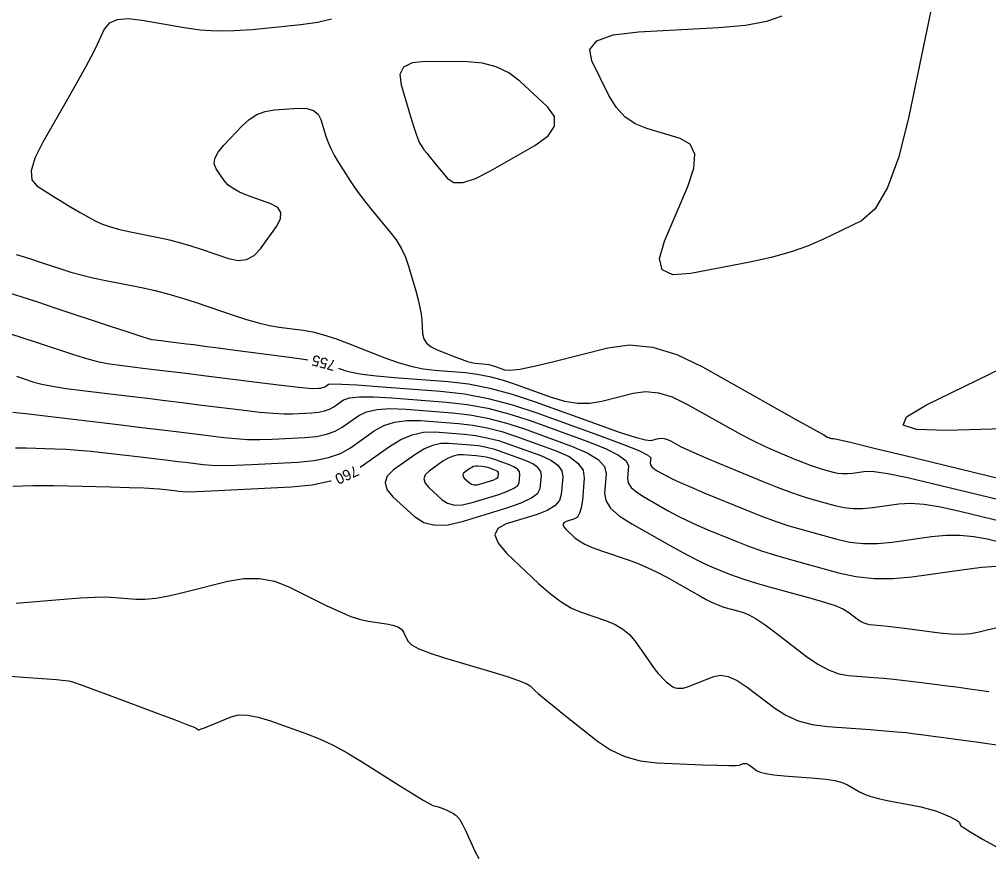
# Model space of a CAD drawing. Extents: x 2082232 to 2083549, y 592624 to 593832.
# Drawn here: x 2082307.2 to 2082370.6, y 592768.1 to 592822.8 of the extents above; entities that cross this region are included whole.
import ezdxf

# ---------------------------------------------------------------- set-up
doc = ezdxf.new("R2010")
doc.units = 0
doc.layers.add('DT_X_Contour_Major', color=7, linetype='Continuous')
doc.layers.add('DT_X_Contour_Minor', color=7, linetype='Continuous')

msp = doc.modelspace()

# ---------------------------------------------------------------- linework, layer by layer
at = {"layer": 'DT_X_Contour_Major'}
for points in [[(2082306.502, 592804.935), (2082307.335, 592804.677), (2082308.357, 592804.349), (2082309.567, 592803.949), (2082313.047, 592802.788), (2082314.201, 592802.406), (2082315.053, 592802.13), (2082315.604, 592801.959), (2082315.853, 592801.895), (2082316.115, 592801.864), (2082316.249, 592801.847), (2082316.455, 592801.822), (2082316.732, 592801.787), (2082317.082, 592801.743), (2082318.11, 592801.614), (2082318.598, 592801.552), (2082319.293, 592801.462), (2082320.195, 592801.345), (2082321.302, 592801.2), (2082324.532, 592800.778), (2082325.632, 592800.623), (2082326.045, 592800.554)], [(2082328.069, 592800.021), (2082328.464, 592799.865), (2082328.911, 592799.74), (2082329.605, 592799.622), (2082330.545, 592799.511), (2082331.732, 592799.406), (2082335.227, 592799.135), (2082336.566, 592798.977), (2082337.965, 592798.703), (2082339.421, 592798.314), (2082340.937, 592797.811), (2082345.056, 592796.317), (2082346.431, 592795.832), (2082347.464, 592795.499), (2082348.157, 592795.317), (2082348.508, 592795.288), (2082348.992, 592795.41), (2082349.18, 592795.434), (2082349.38, 592795.414), (2082349.593, 592795.35), (2082349.818, 592795.242), (2082350.436, 592794.894), (2082350.77, 592794.726), (2082351.308, 592794.483), (2082352.049, 592794.165), (2082352.994, 592793.771), (2082355.787, 592792.619), (2082356.775, 592792.222), (2082357.644, 592791.893), (2082358.393, 592791.632), (2082359.024, 592791.44), (2082360.548, 592791.019), (2082361.129, 592790.893), (2082361.73, 592790.828), (2082362.351, 592790.826), (2082362.992, 592790.886), (2082364.728, 592791.129), (2082365.466, 592791.167), (2082366.377, 592791.102), (2082367.462, 592790.931), (2082368.72, 592790.656), (2082372.306, 592789.784)], [(2082329.478, 592793.527), (2082331.392, 592794.885), (2082332.139, 592795.343), (2082332.882, 592795.654), (2082333.619, 592795.818), (2082334.352, 592795.835), (2082336.299, 592795.684), (2082337.033, 592795.6), (2082337.774, 592795.462), (2082338.522, 592795.269), (2082339.276, 592795.021), (2082341.298, 592794.287), (2082341.957, 592793.993), (2082342.417, 592793.662), (2082342.678, 592793.293), (2082342.739, 592792.887), (2082342.639, 592791.753), (2082342.511, 592791.352), (2082342.205, 592790.999), (2082341.719, 592790.694), (2082341.054, 592790.436), (2082339.041, 592789.814), (2082338.478, 592789.518), (2082338.297, 592789.097), (2082338.499, 592788.551), (2082339.085, 592787.88), (2082341.155, 592785.924), (2082341.912, 592785.256), (2082342.629, 592784.718), (2082343.306, 592784.311), (2082343.943, 592784.035), (2082345.59, 592783.471), (2082346.169, 592783.231), (2082346.671, 592782.933), (2082347.096, 592782.577), (2082347.444, 592782.163), (2082348.269, 592780.982), (2082348.552, 592780.583), (2082348.78, 592780.271), (2082348.956, 592780.047), (2082349.077, 592779.911), (2082349.329, 592779.663), (2082349.42, 592779.574), (2082349.507, 592779.494), (2082349.589, 592779.422), (2082349.665, 592779.359), (2082349.862, 592779.202), (2082349.939, 592779.15), (2082350.023, 592779.112), (2082350.114, 592779.087), (2082350.211, 592779.076), (2082350.48, 592779.063), (2082350.62, 592779.081), (2082350.838, 592779.141), (2082351.134, 592779.245), (2082351.508, 592779.392), (2082352.61, 592779.842), (2082353.056, 592779.925), (2082353.568, 592779.836), (2082354.147, 592779.576), (2082354.792, 592779.143), (2082356.601, 592777.76), (2082357.326, 592777.296), (2082358.143, 592776.942), (2082359.054, 592776.699), (2082360.058, 592776.566), (2082362.86, 592776.357), (2082363.821, 592776.283), (2082364.603, 592776.218), (2082365.206, 592776.162), (2082365.63, 592776.114), (2082366.521, 592776), (2082366.975, 592775.939), (2082367.67, 592775.844), (2082368.606, 592775.713), (2082369.783, 592775.548), (2082373.241, 592775.059)], [(2082306.745, 592792.289), (2082308.067, 592792.34), (2082309.432, 592792.334), (2082313.13, 592792.239), (2082314.372, 592792.204), (2082315.322, 592792.172), (2082315.981, 592792.142), (2082316.35, 592792.114), (2082316.944, 592792.044), (2082317.152, 592792.019), (2082317.331, 592791.998), (2082317.479, 592791.979), (2082317.598, 592791.965), (2082317.874, 592791.93), (2082318.149, 592791.928), (2082318.766, 592791.948), (2082319.725, 592791.99), (2082321.026, 592792.054), (2082324.951, 592792.254), (2082326.333, 592792.386), (2082327.534, 592792.632), (2082327.581, 592792.649)]]:
    msp.add_lwpolyline(points, dxfattribs=at)
at = {"layer": 'DT_X_Contour_Minor'}
for points in [[(2082367.019, 592824.379), (2082365.384, 592816.491), (2082364.73, 592813.846), (2082363.994, 592811.825), (2082363.175, 592810.428), (2082362.273, 592809.655), (2082359.76, 592808.428), (2082358.755, 592807.99), (2082357.623, 592807.598), (2082356.366, 592807.25), (2082354.982, 592806.948), (2082351.125, 592806.202)], [(2082327.609, 592822.852), (2082326.695, 592822.634), (2082325.592, 592822.481), (2082322.399, 592822.16), (2082321.223, 592822.078), (2082320.09, 592822.071), (2082319, 592822.14), (2082317.953, 592822.285), (2082315.219, 592822.773), (2082314.295, 592822.874), (2082313.572, 592822.814), (2082313.05, 592822.591), (2082312.731, 592822.206), (2082312.147, 592820.963), (2082311.875, 592820.414), (2082311.496, 592819.7), (2082311.011, 592818.82), (2082310.419, 592817.774), (2082308.699, 592814.766), (2082308.191, 592813.744), (2082307.957, 592812.932), (2082307.997, 592812.332), (2082308.311, 592811.942), (2082309.513, 592811.184), (2082309.954, 592810.91), (2082310.375, 592810.655), (2082310.776, 592810.42), (2082311.156, 592810.205), (2082312.144, 592809.656), (2082312.559, 592809.458), (2082313.064, 592809.274), (2082313.659, 592809.105), (2082314.343, 592808.95), (2082316.287, 592808.558), (2082317.008, 592808.4), (2082317.713, 592808.222), (2082318.403, 592808.024), (2082319.078, 592807.806), (2082320.856, 592807.197), (2082321.487, 592807.065), (2082322.049, 592807.126), (2082322.542, 592807.38), (2082322.964, 592807.828), (2082323.998, 592809.279), (2082324.266, 592809.78), (2082324.294, 592810.196), (2082324.083, 592810.527), (2082323.633, 592810.772), (2082322.112, 592811.311), (2082321.588, 592811.524), (2082321.158, 592811.759), (2082320.82, 592812.015), (2082320.575, 592812.293), (2082320.045, 592813.064), (2082319.927, 592813.376), (2082319.972, 592813.736), (2082320.178, 592814.143), (2082320.547, 592814.597), (2082321.746, 592815.871), (2082322.215, 592816.294), (2082322.722, 592816.609), (2082323.266, 592816.814), (2082323.849, 592816.911), (2082325.453, 592817.024), (2082325.995, 592817.009), (2082326.418, 592816.881), (2082326.722, 592816.64), (2082326.907, 592816.285), (2082327.24, 592815.188), (2082327.386, 592814.772), (2082327.571, 592814.347), (2082327.797, 592813.913), (2082328.063, 592813.469), (2082328.827, 592812.275), (2082329.132, 592811.817), (2082329.474, 592811.342), (2082329.852, 592810.848), (2082330.267, 592810.335), (2082331.423, 592808.944), (2082331.824, 592808.411), (2082332.161, 592807.858), (2082332.434, 592807.283), (2082332.643, 592806.686), (2082333.113, 592805.068), (2082333.27, 592804.494), (2082333.389, 592803.986), (2082333.468, 592803.544), (2082333.509, 592803.168), (2082333.566, 592802.254), (2082333.641, 592801.932), (2082333.825, 592801.65), (2082334.117, 592801.41), (2082334.517, 592801.21), (2082335.727, 592800.732), (2082336.148, 592800.573), (2082336.502, 592800.456), (2082336.789, 592800.38), (2082337.009, 592800.344), (2082337.508, 592800.306), (2082337.7, 592800.283), (2082337.899, 592800.244), (2082338.107, 592800.189), (2082338.323, 592800.117), (2082338.911, 592799.903), (2082339.274, 592799.877), (2082339.922, 592799.956), (2082340.853, 592800.142), (2082342.07, 592800.433), (2082345.693, 592801.353), (2082347.099, 592801.533), (2082348.599, 592801.383), (2082350.194, 592800.902), (2082351.883, 592800.091), (2082356.514, 592797.487), (2082358.038, 592796.631), (2082359.137, 592796.015), (2082359.811, 592795.64), (2082360.059, 592795.505), (2082360.154, 592795.466), (2082360.188, 592795.452), (2082360.218, 592795.441), (2082360.243, 592795.432), (2082360.265, 592795.426), (2082360.317, 592795.411), (2082360.336, 592795.407), (2082360.357, 592795.405), (2082360.378, 592795.405), (2082360.4, 592795.407), (2082360.459, 592795.415), (2082360.768, 592795.347), (2082361.651, 592795.138), (2082363.107, 592794.787), (2082365.136, 592794.294), (2082371.314, 592792.791)], [(2082351.125, 592806.202), (2082349.931, 592806.125), (2082349.243, 592806.452), (2082349.06, 592807.184), (2082349.383, 592808.321), (2082350.917, 592811.892), (2082351.318, 592813.094), (2082351.369, 592814.02), (2082351.072, 592814.672), (2082350.425, 592815.048), (2082348.234, 592815.685), (2082347.462, 592816), (2082346.791, 592816.467), (2082346.22, 592817.086), (2082345.749, 592817.857), (2082344.626, 592820.116), (2082344.503, 592820.871), (2082344.974, 592821.441), (2082346.04, 592821.826), (2082347.7, 592822.026), (2082352.921, 592822.312), (2082354.691, 592822.467), (2082356.084, 592822.718), (2082357.101, 592823.064)], [(2082340.907, 592814.585), (2082341.774, 592815.212), (2082342.2, 592815.841), (2082342.184, 592816.471), (2082341.726, 592817.103), (2082339.918, 592818.789), (2082339.195, 592819.343), (2082338.384, 592819.741), (2082337.484, 592819.982), (2082336.496, 592820.067), (2082333.743, 592820.086), (2082332.869, 592819.995), (2082332.312, 592819.709), (2082332.072, 592819.227), (2082332.149, 592818.55), (2082332.778, 592816.483), (2082332.992, 592815.791), (2082333.166, 592815.267), (2082333.297, 592814.908), (2082333.387, 592814.717), (2082333.571, 592814.429), (2082333.671, 592814.287), (2082333.833, 592814.076), (2082334.058, 592813.797), (2082334.345, 592813.448), (2082335.192, 592812.428), (2082335.607, 592812.171), (2082336.213, 592812.167), (2082337.013, 592812.415), (2082338.005, 592812.915), (2082340.907, 592814.585)], [(2082306.976, 592807.453), (2082307.215, 592807.383), (2082307.545, 592807.28), (2082307.965, 592807.144), (2082308.475, 592806.976), (2082309.956, 592806.482), (2082310.552, 592806.297), (2082311.229, 592806.115), (2082311.987, 592805.934), (2082312.827, 592805.756), (2082315.173, 592805.281), (2082316.057, 592805.087), (2082316.947, 592804.859), (2082317.844, 592804.598), (2082318.747, 592804.304), (2082321.166, 592803.475), (2082322.034, 592803.193), (2082322.823, 592802.97), (2082323.534, 592802.805), (2082324.167, 592802.698), (2082325.749, 592802.491), (2082326.38, 592802.379), (2082327.084, 592802.199), (2082327.864, 592801.95), (2082328.717, 592801.633), (2082331.092, 592800.695), (2082331.965, 592800.38), (2082332.802, 592800.138), (2082333.604, 592799.97), (2082334.371, 592799.875), (2082336.367, 592799.721), (2082337.133, 592799.63), (2082337.932, 592799.473), (2082338.764, 592799.252), (2082339.63, 592798.964), (2082341.984, 592798.11), (2082342.852, 592797.854), (2082343.693, 592797.727), (2082344.505, 592797.73), (2082345.289, 592797.861), (2082347.342, 592798.382), (2082348.139, 592798.484), (2082348.989, 592798.399), (2082349.893, 592798.126), (2082350.851, 592797.666), (2082353.475, 592796.191), (2082354.404, 592795.679), (2082355.222, 592795.249), (2082355.93, 592794.902), (2082356.527, 592794.638), (2082357.971, 592794.043), (2082358.481, 592793.837), (2082358.931, 592793.667), (2082359.318, 592793.532), (2082359.644, 592793.433), (2082360.432, 592793.215), (2082360.733, 592793.15), (2082361.044, 592793.117), (2082361.365, 592793.115), (2082361.696, 592793.146), (2082362.594, 592793.272), (2082363.117, 592793.257), (2082364.014, 592793.12), (2082365.284, 592792.859), (2082366.928, 592792.475), (2082371.81, 592791.288)], [(2082306.53, 592802.273), (2082307.41, 592801.999), (2082308.28, 592801.716), (2082310.586, 592800.946), (2082311.422, 592800.685), (2082312.199, 592800.476), (2082312.918, 592800.321), (2082313.579, 592800.22), (2082315.264, 592800.02), (2082315.996, 592799.932), (2082316.929, 592799.817), (2082318.064, 592799.676), (2082319.4, 592799.509), (2082323.231, 592799.027), (2082324.505, 592798.87), (2082325.457, 592798.759), (2082326.085, 592798.696), (2082326.389, 592798.68), (2082326.77, 592798.699), (2082326.904, 592798.712), (2082327.02, 592798.736), (2082327.119, 592798.771), (2082327.201, 592798.817), (2082327.394, 592798.954), (2082327.651, 592798.985), (2082328.275, 592798.972), (2082329.267, 592798.917), (2082330.627, 592798.818), (2082334.743, 592798.499), (2082336.294, 592798.322), (2082337.859, 592798.029), (2082339.44, 592797.621), (2082341.035, 592797.097), (2082345.309, 592795.546), (2082346.71, 592795.022), (2082347.707, 592794.613), (2082348.302, 592794.318), (2082348.492, 592794.138), (2082348.463, 592793.81), (2082348.484, 592793.686), (2082348.567, 592793.559), (2082348.712, 592793.428), (2082348.92, 592793.295), (2082349.558, 592792.936), (2082349.893, 592792.766), (2082350.418, 592792.527), (2082351.133, 592792.219), (2082352.039, 592791.841), (2082354.708, 592790.741), (2082355.689, 592790.351), (2082356.633, 592790.005), (2082357.538, 592789.704), (2082358.404, 592789.448), (2082360.664, 592788.824), (2082361.526, 592788.636), (2082362.417, 592788.54), (2082363.338, 592788.537), (2082364.289, 592788.626), (2082366.863, 592788.986), (2082367.815, 592789.078), (2082368.74, 592789.084), (2082369.639, 592789.004), (2082370.511, 592788.838), (2082372.803, 592788.28)], [(2082374.561, 592796.128), (2082367.855, 592795.94), (2082365.888, 592795.992), (2082365.014, 592796.288), (2082365.233, 592796.829), (2082366.546, 592797.615), (2082371.505, 592800.036)], [(2082306.993, 592799.482), (2082308.126, 592799.104), (2082308.643, 592798.963), (2082309.346, 592798.823), (2082310.233, 592798.683), (2082311.306, 592798.545), (2082314.413, 592798.177), (2082315.57, 592798.038), (2082316.712, 592797.9), (2082317.838, 592797.762), (2082318.949, 592797.623), (2082321.892, 592797.253), (2082322.916, 592797.134), (2082323.784, 592797.057), (2082324.495, 592797.02), (2082325.048, 592797.023), (2082326.315, 592797.088), (2082326.761, 592797.131), (2082327.149, 592797.21), (2082327.478, 592797.326), (2082327.749, 592797.48), (2082328.394, 592797.937), (2082328.773, 592798.074), (2082329.427, 592798.143), (2082330.355, 592798.142), (2082331.558, 592798.073), (2082335.132, 592797.796), (2082336.479, 592797.642), (2082337.838, 592797.387), (2082339.21, 592797.033), (2082340.595, 592796.578), (2082344.306, 592795.232), (2082345.521, 592794.752), (2082346.38, 592794.324), (2082346.885, 592793.947), (2082347.036, 592793.621), (2082346.965, 592792.82), (2082347.015, 592792.516), (2082347.217, 592792.205), (2082347.573, 592791.887), (2082348.082, 592791.561), (2082349.642, 592790.682), (2082350.243, 592790.357), (2082350.875, 592790.042), (2082351.537, 592789.736), (2082352.23, 592789.439), (2082354.12, 592788.66), (2082354.881, 592788.366), (2082355.745, 592788.067), (2082356.713, 592787.763), (2082357.784, 592787.455), (2082360.779, 592786.628), (2082361.922, 592786.379), (2082363.104, 592786.252), (2082364.325, 592786.247), (2082365.585, 592786.365), (2082368.997, 592786.842), (2082370.163, 592786.988), (2082371.103, 592787.065)], [(2082306.738, 592797.141), (2082307.782, 592797.018), (2082309.233, 592796.846), (2082313.648, 592796.323), (2082315.193, 592796.139), (2082316.516, 592795.98), (2082317.618, 592795.846), (2082318.499, 592795.737), (2082320.553, 592795.478), (2082321.327, 592795.399), (2082322.111, 592795.354), (2082322.905, 592795.343), (2082323.708, 592795.367), (2082325.861, 592795.477), (2082326.618, 592795.549), (2082327.277, 592795.684), (2082327.837, 592795.882), (2082328.297, 592796.142), (2082329.393, 592796.92), (2082329.895, 592797.164), (2082330.578, 592797.313), (2082331.443, 592797.367), (2082332.489, 592797.327), (2082335.521, 592797.092), (2082336.663, 592796.961), (2082337.817, 592796.746), (2082338.981, 592796.445), (2082340.156, 592796.059), (2082343.304, 592794.917), (2082344.331, 592794.482), (2082345.053, 592794.035), (2082345.469, 592793.576), (2082345.58, 592793.105), (2082345.467, 592791.83), (2082345.546, 592791.347), (2082345.868, 592790.852), (2082346.434, 592790.345), (2082347.244, 592789.826), (2082349.727, 592788.429), (2082350.593, 592787.948), (2082351.331, 592787.556), (2082351.941, 592787.252), (2082352.422, 592787.037), (2082353.532, 592786.579), (2082354.02, 592786.395), (2082354.65, 592786.185), (2082355.422, 592785.951), (2082356.336, 592785.691), (2082358.963, 592784.966), (2082359.853, 592784.706), (2082360.554, 592784.471), (2082361.065, 592784.26), (2082361.387, 592784.074), (2082361.992, 592783.611), (2082362.214, 592783.457), (2082362.425, 592783.344), (2082362.626, 592783.27), (2082362.817, 592783.236), (2082363.311, 592783.199), (2082363.572, 592783.175), (2082363.985, 592783.128), (2082364.55, 592783.059), (2082365.267, 592782.968), (2082367.382, 592782.696), (2082368.139, 592782.623), (2082368.823, 592782.607), (2082369.436, 592782.649), (2082369.977, 592782.748), (2082371.322, 592783.089)], [(2082306.928, 592794.791), (2082307.622, 592794.788), (2082309.503, 592794.739), (2082310.237, 592794.709), (2082311.03, 592794.656), (2082311.881, 592794.58), (2082312.791, 592794.48), (2082315.296, 592794.183), (2082316.172, 592794.079), (2082316.923, 592793.989), (2082317.549, 592793.913), (2082318.048, 592793.851), (2082319.213, 592793.704), (2082319.738, 592793.663), (2082320.439, 592793.651), (2082321.315, 592793.666), (2082322.367, 592793.71), (2082325.406, 592793.865), (2082326.476, 592793.968), (2082327.406, 592794.158), (2082328.196, 592794.437), (2082328.846, 592794.805), (2082330.393, 592795.902), (2082331.017, 592796.254), (2082331.73, 592796.484), (2082332.531, 592796.593), (2082333.42, 592796.581), (2082335.91, 592796.388), (2082336.848, 592796.281), (2082337.795, 592796.104), (2082338.751, 592795.857), (2082339.716, 592795.54), (2082342.301, 592794.602), (2082343.143, 592794.226), (2082343.731, 592793.803), (2082344.064, 592793.331), (2082344.143, 592792.812), (2082344.015, 592791.363), (2082343.946, 592790.879), (2082343.839, 592790.516), (2082343.691, 592790.272), (2082343.504, 592790.148), (2082342.951, 592789.977), (2082342.797, 592789.896), (2082342.747, 592789.78), (2082342.803, 592789.63), (2082342.963, 592789.446), (2082343.532, 592788.909), (2082343.8, 592788.705), (2082344.179, 592788.495), (2082344.667, 592788.28), (2082345.267, 592788.059), (2082347.012, 592787.462), (2082347.66, 592787.223), (2082348.296, 592786.955), (2082348.921, 592786.658), (2082349.534, 592786.331), (2082351.151, 592785.42), (2082351.698, 592785.115), (2082352.123, 592784.882), (2082352.429, 592784.722), (2082352.613, 592784.635), (2082352.945, 592784.498), (2082353.09, 592784.443), (2082353.278, 592784.38), (2082353.509, 592784.31), (2082353.781, 592784.233), (2082354.566, 592784.016), (2082354.918, 592783.873), (2082355.385, 592783.605), (2082355.969, 592783.213), (2082356.668, 592782.696), (2082358.687, 592781.151), (2082359.427, 592780.639), (2082360.132, 592780.26), (2082360.802, 592780.014), (2082361.438, 592779.901), (2082363.085, 592779.778), (2082363.722, 592779.725), (2082364.396, 592779.66), (2082365.108, 592779.581), (2082365.857, 592779.488), (2082367.905, 592779.225), (2082368.65, 592779.128), (2082369.349, 592779.036), (2082370.002, 592778.947), (2082370.61, 592778.863)], [(2082338.837, 592794.502), (2082338.292, 592794.681), (2082337.752, 592794.82), (2082337.218, 592794.92), (2082336.688, 592794.981), (2082335.283, 592795.089), (2082334.753, 592795.076), (2082334.218, 592794.956), (2082333.677, 592794.727), (2082333.13, 592794.391), (2082331.664, 592793.351), (2082331.249, 592792.949), (2082331.104, 592792.523), (2082331.23, 592792.073), (2082331.624, 592791.599), (2082333.038, 592790.303), (2082333.635, 592789.919), (2082334.366, 592789.739), (2082335.231, 592789.762), (2082336.231, 592789.99), (2082339.075, 592790.87), (2082340.012, 592791.198), (2082340.689, 592791.519), (2082341.106, 592791.834), (2082341.263, 592792.144), (2082341.336, 592792.962), (2082341.291, 592793.255), (2082341.103, 592793.521), (2082340.771, 592793.76), (2082340.296, 592793.972), (2082338.837, 592794.502)], [(2082338.397, 592793.983), (2082338.062, 592794.093), (2082337.731, 592794.178), (2082337.403, 592794.24), (2082337.077, 592794.277), (2082336.214, 592794.344), (2082335.889, 592794.336), (2082335.56, 592794.262), (2082335.228, 592794.121), (2082334.892, 592793.915), (2082333.991, 592793.276), (2082333.737, 592793.029), (2082333.648, 592792.768), (2082333.725, 592792.491), (2082333.967, 592792.2), (2082334.835, 592791.404), (2082335.202, 592791.168), (2082335.651, 592791.057), (2082336.182, 592791.072), (2082336.796, 592791.212), (2082338.544, 592791.752), (2082339.119, 592791.953), (2082339.535, 592792.151), (2082339.791, 592792.344), (2082339.887, 592792.534), (2082339.932, 592793.037), (2082339.905, 592793.217), (2082339.789, 592793.38), (2082339.585, 592793.527), (2082339.293, 592793.658), (2082338.397, 592793.983)], [(2082337.957, 592793.464), (2082337.833, 592793.505), (2082337.71, 592793.536), (2082337.587, 592793.559), (2082337.467, 592793.573), (2082337.145, 592793.598), (2082337.024, 592793.595), (2082336.902, 592793.567), (2082336.779, 592793.515), (2082336.654, 592793.438), (2082336.319, 592793.201), (2082336.224, 592793.109), (2082336.191, 592793.012), (2082336.22, 592792.909), (2082336.31, 592792.801), (2082336.633, 592792.504), (2082336.769, 592792.417), (2082336.936, 592792.376), (2082337.134, 592792.381), (2082337.362, 592792.433), (2082338.012, 592792.634), (2082338.226, 592792.709), (2082338.38, 592792.782), (2082338.476, 592792.854), (2082338.512, 592792.925), (2082338.528, 592793.112), (2082338.518, 592793.179), (2082338.475, 592793.24), (2082338.399, 592793.294), (2082338.291, 592793.343), (2082337.957, 592793.464)], [(2082306.965, 592784.625), (2082310.079, 592784.896), (2082311.165, 592784.98), (2082312.086, 592785.027), (2082312.843, 592785.037), (2082313.435, 592785.012), (2082314.796, 592784.894), (2082315.376, 592784.89), (2082316.097, 592784.964), (2082316.958, 592785.118), (2082317.96, 592785.35), (2082320.818, 592786.076), (2082321.871, 592786.257), (2082322.887, 592786.255), (2082323.865, 592786.072), (2082324.805, 592785.706), (2082327.262, 592784.487), (2082328.125, 592784.079), (2082328.87, 592783.77), (2082329.498, 592783.56), (2082330.007, 592783.449), (2082331.21, 592783.284), (2082331.618, 592783.203), (2082331.939, 592783.083), (2082332.173, 592782.924), (2082332.32, 592782.726), (2082332.599, 592782.147), (2082332.831, 592781.915), (2082333.32, 592781.653), (2082334.066, 592781.362), (2082335.068, 592781.041), (2082338.084, 592780.145), (2082339.088, 592779.836), (2082339.842, 592779.581), (2082340.343, 592779.378), (2082340.593, 592779.23), (2082340.924, 592778.904), (2082341.135, 592778.715), (2082341.521, 592778.393), (2082342.081, 592777.938), (2082342.815, 592777.35), (2082345.006, 592775.604), (2082345.865, 592775.025), (2082346.798, 592774.597), (2082347.807, 592774.32), (2082348.891, 592774.195), (2082351.882, 592774.061), (2082352.874, 592774.022), (2082353.609, 592774.004), (2082354.086, 592774.008), (2082354.305, 592774.034), (2082354.546, 592774.132), (2082354.643, 592774.151), (2082354.755, 592774.131), (2082354.881, 592774.074), (2082355.022, 592773.98), (2082355.417, 592773.678), (2082355.641, 592773.572), (2082356.018, 592773.48), (2082356.549, 592773.402), (2082357.232, 592773.338), (2082359.258, 592773.187), (2082359.96, 592773.117), (2082360.545, 592773.019), (2082361.013, 592772.893), (2082361.365, 592772.74), (2082362.148, 592772.294), (2082362.481, 592772.134), (2082362.895, 592771.985), (2082363.389, 592771.849), (2082363.963, 592771.726), (2082365.6, 592771.414), (2082366.171, 592771.297), (2082366.656, 592771.181), (2082367.055, 592771.064), (2082367.369, 592770.948), (2082368.089, 592770.64), (2082368.329, 592770.53), (2082368.509, 592770.433), (2082368.63, 592770.347), (2082368.69, 592770.274), (2082368.771, 592770.094), (2082368.955, 592769.947), (2082369.445, 592769.64), (2082370.242, 592769.174), (2082371.346, 592768.548)], [(2082303.605, 592780.095), (2082307.425, 592779.799), (2082308.684, 592779.701), (2082309.599, 592779.628), (2082310.167, 592779.58), (2082310.391, 592779.557), (2082310.526, 592779.528), (2082310.723, 592779.463), (2082311.21, 592779.286), (2082311.989, 592779), (2082313.059, 592778.602), (2082316.3, 592777.395), (2082317.367, 592776.996), (2082318.135, 592776.704), (2082318.604, 592776.52), (2082318.775, 592776.442), (2082318.833, 592776.378), (2082318.856, 592776.358), (2082318.882, 592776.347), (2082318.91, 592776.345), (2082318.94, 592776.351), (2082319.024, 592776.379), (2082319.104, 592776.409), (2082319.281, 592776.48), (2082319.554, 592776.592), (2082319.924, 592776.744), (2082321.04, 592777.204), (2082321.515, 592777.317), (2082322.102, 592777.308), (2082322.801, 592777.178), (2082323.613, 592776.928), (2082325.928, 592776.099), (2082326.807, 592775.752), (2082327.707, 592775.331), (2082328.629, 592774.837), (2082329.572, 592774.27), (2082332.117, 592772.659), (2082332.965, 592772.127), (2082333.602, 592771.739), (2082334.026, 592771.496), (2082334.239, 592771.397), (2082334.524, 592771.324), (2082334.64, 592771.29), (2082334.774, 592771.241), (2082334.928, 592771.179), (2082335.099, 592771.102), (2082335.582, 592770.879), (2082335.769, 592770.743), (2082335.968, 592770.501), (2082336.178, 592770.155), (2082336.4, 592769.704), (2082337.006, 592768.36), (2082337.232, 592767.914)]]:
    msp.add_lwpolyline(points, dxfattribs=at)

# ---------------------------------------------------------------- texts
at = {"layer": 'DT_X_Contour_Major'}
for s, rotation, p in [('755', 165.23931, (2082327.93, 592800.493)), ('760', 204.83686, (2082329.173, 592793.667))]:
    msp.add_text(s, height=0.7, rotation=rotation, dxfattribs=at).set_placement(p)

doc.saveas('drawing.dxf')
